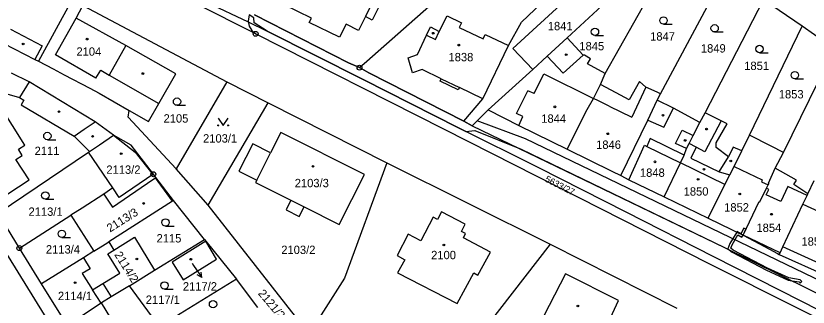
# Model space of a CAD drawing. Extents: x -644096 to -634268, y -1141430 to -1133463.
# Drawn here: x -638434.5 to -638273.1, y -1139041.8 to -1138982.4 of the extents above; entities that cross this region are included whole.
import ezdxf

# ---------------------------------------------------------------- set-up
doc = ezdxf.new("R2010")
doc.units = 0
for name, color, linetype in [('_CIVIL_CONSTRUCTION', 7, 'Continuous'), ('B_Hranice _3D', 7, 'Continuous'), ('M_Svah_Nasyp', 7, 'Continuous'), ('M_Svah_Zarez', 7, 'Continuous'), ('svrsek_osa_sjezdy', 7, 'Continuous'), ('svrsek_osa_terminal_VRT', 7, 'Continuous'), ('svrsek_osa_VRT', 7, 'Continuous'), ('svrsek_popisy_VRT', 7, 'Continuous'), ('terminal_VRT', 7, 'Continuous')]:
    doc.layers.add(name, color=color, linetype=linetype)

msp = doc.modelspace()

# ---------------------------------------------------------------- linework, layer by layer
at = {"layer": '_CIVIL_CONSTRUCTION'}
for centre, radius in [((-638385.64, -1138986.07), 0.5), ((-638385.64, -1138986.07), 0.0303), ((-638364.48, -1138992.96), 0.5), ((-638364.48, -1138992.96), 0.0303), ((-638406.47, -1139014.68), 0.5), ((-638406.47, -1139014.68), 0.0303), ((-638433.77, -1139029.74), 0.5), ((-638433.77, -1139029.74), 0.0303)]:
    msp.add_circle(centre, radius, dxfattribs=at)
at = {"layer": 'B_Hranice _3D'}
for points in [[(-638395.49, -1138979.65), (-638387.14, -1138983.65), (-638383.28, -1138985.5), (-638363.7, -1138995.36), (-638344.31, -1139005.2), (-638342.83, -1139005.94), (-638341, -1139005.8), (-638331.52, -1139009.58), (-638290.09, -1139029.58), (-638255.88, -1139046.51)], [(-638264.27, -1139039.46), (-638330.63, -1139007.5), (-638340.51, -1139003.81), (-638341.51, -1139004.8), (-638343.21, -1139003.9), (-638362.54, -1138994.05), (-638364.48, -1138992.96), (-638366.74, -1138991.95), (-638385.87, -1138982.23)]]:
    msp.add_lwpolyline(points, dxfattribs=at)
for points in [[(-638406.56, -1139014.74), (-638413.42, -1139019.44), (-638414.74, -1139017.48), (-638416.58, -1139018.77), (-638414.79, -1139021.41), (-638406.57, -1139015.78), (-638406.03, -1139015.41), (-638405.95, -1139015.36), (-638406.47, -1139014.68)], [(-638286.16, -1139025.64), (-638286.77, -1139026.81), (-638287.57, -1139026.38), (-638287.62, -1139026.47), (-638286.33, -1139027.1), (-638285.73, -1139025.85)], [(-638289.01, -1139028.82), (-638289.42, -1139029.91), (-638288.57, -1139030.59), (-638281.54, -1139034.25), (-638277.13, -1139036.25), (-638276.34, -1139036.39), (-638274.92, -1139036.63), (-638274.68, -1139036.88), (-638274.32, -1139036.54), (-638274.68, -1139036.17), (-638276.99, -1139035.77), (-638281.32, -1139033.81), (-638288.31, -1139030.17), (-638288.84, -1139029.77), (-638288.55, -1139029.04), (-638287.39, -1139027.04), (-638286.55, -1139027.49), (-638286.33, -1139027.1), (-638287.62, -1139026.47)]]:
    msp.add_lwpolyline(points, close=True, dxfattribs=at)
at = {"layer": 'M_Svah_Nasyp'}
for p, q in [((-638333.23, -1138989.06), (-638319.16, -1138976.11)), ((-638374.27, -1138982.85), (-638379.82, -1138980.15)), ((-638362.08, -1138980.18), (-638363.26, -1138982.57)), ((-638360.69, -1138980.87), (-638361.87, -1138983.26)), ((-638348.22, -1138985.58), (-638346.64, -1138982.42)), ((-638346.64, -1138982.42), (-638343.71, -1138983.82)), ((-638426.44, -1138990.38), (-638422.21, -1138982.87)), ((-638374.73, -1138983.76), (-638374.27, -1138982.85)), ((-638368.58, -1138986.75), (-638374.73, -1138983.76)), ((-638367.21, -1138984.08), (-638368.58, -1138986.75)), ((-638364.67, -1138985.4), (-638367.21, -1138984.08)), ((-638363.26, -1138982.57), (-638364.67, -1138985.4)), ((-638361.87, -1138983.26), (-638363.26, -1138982.57)), ((-638343.71, -1138983.82), (-638344.2, -1138984.76)), ((-638435.59, -1138985.09), (-638429.14, -1138988.51)), ((-638350.82, -1138986.35), (-638350.04, -1138984.67)), ((-638350.04, -1138984.67), (-638348.22, -1138985.58)), ((-638348.96, -1138987.21), (-638348.22, -1138985.58)), ((-638344.2, -1138984.76), (-638339.26, -1138987.11)), ((-638352.64, -1138990.29), (-638350.82, -1138986.35)), ((-638350.82, -1138986.35), (-638348.96, -1138987.21)), ((-638339.26, -1138987.11), (-638338.86, -1138986.2)), ((-638338.86, -1138986.2), (-638334.09, -1138988.48)), ((-638429.14, -1138988.51), (-638430.6, -1138991.27)), ((-638412.11, -1138988.46), (-638415.46, -1138994.47)), ((-638418.17, -1138995.08), (-638426.44, -1138990.38)), ((-638354.59, -1138990.97), (-638352.64, -1138990.29)), ((-638329.16, -1138993.34), (-638333.23, -1138989.06)), ((-638322.98, -1138994.1), (-638318.9, -1138990.42)), ((-638353.69, -1138994), (-638354.59, -1138990.97)), ((-638326.22, -1138990.62), (-638322.98, -1138994.1)), ((-638418.17, -1138995.08), (-638417.15, -1138993.5)), ((-638417.15, -1138993.5), (-638415.46, -1138994.47)), ((-638351.74, -1138993.37), (-638353.69, -1138994)), ((-638347.82, -1138995.25), (-638351.74, -1138993.37)), ((-638415.46, -1138994.47), (-638405.36, -1139000.25)), ((-638348.04, -1138995.7), (-638347.82, -1138995.25)), ((-638347.82, -1138995.25), (-638344.13, -1138997.03)), ((-638328.89, -1138998.21), (-638326.9, -1138994.21)), ((-638326.9, -1138994.21), (-638316.81, -1138999.22)), ((-638431.77, -1138995.87), (-638433.76, -1138999.04)), ((-638344.34, -1138997.48), (-638348.04, -1138995.7)), ((-638344.13, -1138997.03), (-638344.34, -1138997.48)), ((-638339.36, -1138999.32), (-638344.13, -1138997.03)), ((-638306.17, -1138996.92), (-638308.97, -1139003.08)), ((-638332.49, -1139002.29), (-638330.17, -1138997.67)), ((-638328.89, -1138998.21), (-638330.17, -1138997.67)), ((-638315.77, -1138999.73), (-638316.81, -1138999.22)), ((-638313.58, -1139000.79), (-638315.77, -1138999.73)), ((-638313.58, -1139000.79), (-638308.97, -1139003.08)), ((-638302.48, -1139005.09), (-638300.48, -1139001.22)), ((-638331.2, -1139002.89), (-638332.49, -1139002.29)), ((-638332.01, -1139004.73), (-638331.2, -1139002.89)), ((-638420.54, -1139005.53), (-638418.32, -1139004.02)), ((-638305.76, -1139003.63), (-638302.48, -1139005.09)), ((-638290.77, -1139003.83), (-638294.12, -1139010.12)), ((-638422.61, -1139006.94), (-638420.54, -1139005.53)), ((-638300.07, -1139008.39), (-638298.73, -1139005.72)), ((-638298.73, -1139005.72), (-638296.46, -1139006.77)), ((-638414.59, -1139006.74), (-638410.17, -1139010.17)), ((-638305.22, -1139007.42), (-638305.93, -1139009)), ((-638298.35, -1139010.78), (-638305.22, -1139007.42)), ((-638309.63, -1139015.82), (-638306.39, -1139008.78)), ((-638306.39, -1139008.78), (-638305.93, -1139009)), ((-638305.93, -1139009), (-638299.09, -1139012.34)), ((-638297.86, -1139009.47), (-638300.07, -1139008.39)), ((-638295.91, -1139009.15), (-638297.3, -1139008.4)), ((-638295.91, -1139009.15), (-638296.97, -1139011.39)), ((-638294.12, -1139010.12), (-638295.91, -1139009.15)), ((-638410.17, -1139010.17), (-638406.56, -1139014.74)), ((-638385.41, -1139015.91), (-638382.61, -1139010.34)), ((-638296.97, -1139011.39), (-638291.21, -1139014.2)), ((-638291.21, -1139014.2), (-638289.31, -1139011.13)), ((-638290.01, -1139016.8), (-638299.09, -1139012.34)), ((-638288.16, -1139013.08), (-638282.42, -1139015.84)), ((-638291.21, -1139014.2), (-638289.03, -1139014.82)), ((-638405.95, -1139015.36), (-638406.03, -1139015.41)), ((-638402.54, -1139020.14), (-638406.03, -1139015.41)), ((-638282.42, -1139015.84), (-638282.57, -1139016.2)), ((-638282.57, -1139016.2), (-638281.19, -1139016.87)), ((-638281.61, -1139018.86), (-638281.1, -1139017.76)), ((-638281.1, -1139017.76), (-638281.55, -1139017.55)), ((-638277.18, -1139017.19), (-638278.62, -1139020.26)), ((-638273.29, -1139019.02), (-638277.18, -1139017.19)), ((-638416.58, -1139018.77), (-638414.79, -1139021.41)), ((-638278.62, -1139020.26), (-638281.61, -1139018.86)), ((-638378.44, -1139019.98), (-638375.76, -1139021.33)), ((-638274.13, -1139020.79), (-638265.26, -1139024.88)), ((-638278.8, -1139030.73), (-638286.33, -1139027.1)), ((-638267.17, -1139034.5), (-638278.25, -1139029.49)), ((-638420.72, -1139031.73), (-638419.34, -1139033.94)), ((-638419.34, -1139033.94), (-638420.98, -1139034.94)), ((-638420.98, -1139034.94), (-638418.84, -1139038.23)), ((-638416.76, -1139036.97), (-638415.04, -1139039.67)), ((-638412.73, -1139047.87), (-638417.02, -1139040.89))]:
    msp.add_line(p, q, dxfattribs=at)
msp.add_lwpolyline([(-638414.79, -1139021.41), (-638406.57, -1139015.78), (-638406.03, -1139015.41)], dxfattribs=at)
at = {"layer": 'M_Svah_Zarez'}
for centre in [(-638419.98, -1138987.15), (-638349.45, -1138985.94), (-638433, -1138988.13), (-638344.25, -1138988.37), (-638322.36, -1138990.31), (-638408.61, -1138994.16), (-638425.69, -1139001.92), (-638324.67, -1139000.95), (-638302.64, -1139002.66), (-638313.9, -1139006.43), (-638293.77, -1139005.48), (-638418.85, -1139006.96), (-638298.12, -1139007.8), (-638413.02, -1139010.49), (-638373.94, -1139013.08), (-638304.27, -1139012.15), (-638288.83, -1139011.98), (-638294.29, -1139013.66), (-638295.48, -1139015.72), (-638286.99, -1139018.7), (-638408.44, -1139020.63), (-638280.53, -1139022.84), (-638347.27, -1139029.1), (-638409.83, -1139031.95), (-638398.84, -1139032), (-638422.42, -1139036.77), (-638319.98, -1139041.53)]:
    msp.add_circle(centre, 0.175, dxfattribs=at)
at = {"layer": 'svrsek_osa_sjezdy'}
for p, q in [((-638302.53, -1138984.11), (-638300.78, -1138984.11)), ((-638292.12, -1138985.69), (-638290.37, -1138985.69)), ((-638316.5, -1138986.42), (-638314.75, -1138986.42)), ((-638282.97, -1138989.91), (-638281.22, -1138989.91)), ((-638275.77, -1138995.24), (-638274.02, -1138995.24)), ((-638401.65, -1139000.64), (-638399.9, -1139000.64)), ((-638428.07, -1139007.64), (-638426.32, -1139007.64)), ((-638428.48, -1139019.77), (-638426.73, -1139019.77)), ((-638404.01, -1139025.25), (-638402.26, -1139025.25)), ((-638425.12, -1139027.57), (-638423.37, -1139027.57)), ((-638404.22, -1139038.09), (-638402.47, -1139038.09))]:
    msp.add_line(p, q, dxfattribs=at)
msp.add_lwpolyline([(-638393.24, -1139003.24), (-638392.24, -1139004.74), (-638391.24, -1139003.24)], dxfattribs=at)
for centre, radius in [((-638302.53, -1138983.36), 0.75), ((-638316.5, -1138985.67), 0.75), ((-638292.12, -1138984.94), 0.75), ((-638282.97, -1138989.16), 0.75), ((-638275.77, -1138994.49), 0.75), ((-638401.65, -1138999.89), 0.75), ((-638393.24, -1139004.74), 0.1), ((-638391.24, -1139004.74), 0.1), ((-638428.07, -1139006.89), 0.75), ((-638428.48, -1139019.02), 0.75), ((-638404.01, -1139024.5), 0.75), ((-638425.12, -1139026.82), 0.75), ((-638404.22, -1139037.34), 0.75), ((-638394.31, -1139041.18), 0.75)]:
    msp.add_circle(centre, radius, dxfattribs=at)
at = {"layer": 'svrsek_osa_terminal_VRT'}
msp.add_arc((-642050.26, -1145189.6), 8802.25, 41.413152, 75.317049, dxfattribs=at)
at = {"layer": 'svrsek_popisy_VRT'}
for p, q in [((-638398.59, -1139032.78), (-638398.27, -1139033.25)), ((-638398.27, -1139033.25), (-638396.59, -1139035.74)), ((-638396.59, -1139035.74), (-638397.57, -1139035.19)), ((-638396.59, -1139035.74), (-638396.74, -1139034.63))]:
    msp.add_line(p, q, dxfattribs=at)
at = {"layer": 'terminal_VRT'}
for p, q in [((-638314.44, -1138994.12), (-638299.4, -1138967.52)), ((-638303.17, -1138998.3), (-638290.01, -1138973.7)), ((-638423.07, -1138979.11), (-638429.85, -1138991.66)), ((-638294.06, -1139002.14), (-638282.19, -1138979.1)), ((-638274.28, -1138984.52), (-638282.19, -1138979.1)), ((-638420.84, -1138980.29), (-638391.49, -1138995.88)), ((-638285.02, -1139006.69), (-638274.28, -1138984.52)), ((-638267.77, -1138989.13), (-638274.28, -1138984.52)), ((-638278.09, -1139010.24), (-638267.77, -1138989.13)), ((-638315.35, -1138996.41), (-638314.44, -1138994.12)), ((-638391.49, -1138995.88), (-638401.86, -1139013.59)), ((-638391.49, -1138995.88), (-638383.08, -1139000.14)), ((-638303.86, -1138999.59), (-638303.17, -1138998.3)), ((-638395.31, -1139020.98), (-638383.08, -1139000.14)), ((-638383.08, -1139000.14), (-638358.91, -1139012.38)), ((-638411.62, -1139003.03), (-638411.37, -1139001.69)), ((-638341.51, -1139004.8), (-638338.26, -1139001.59)), ((-638401.86, -1139013.59), (-638411.62, -1139003.03)), ((-638295.11, -1139004.16), (-638294.06, -1139002.14)), ((-638343.21, -1139003.9), (-638341.51, -1139004.8)), ((-638286.56, -1139009.88), (-638285.02, -1139006.69)), ((-638280.61, -1139008.95), (-638285.02, -1139006.69)), ((-638422.61, -1139006.94), (-638419.5, -1139010.05)), ((-638278.09, -1139010.24), (-638280.61, -1139008.95)), ((-638438.17, -1139022.62), (-638419.66, -1139010.16)), ((-638419.66, -1139010.16), (-638419.5, -1139010.05)), ((-638414.74, -1139017.48), (-638419.66, -1139010.16)), ((-638279.79, -1139013.45), (-638278.09, -1139010.24)), ((-638358.91, -1139012.38), (-638367.56, -1139035.83)), ((-638358.91, -1139012.38), (-638325.62, -1139028.91)), ((-638395.31, -1139020.98), (-638401.86, -1139013.59)), ((-638273.14, -1139018.7), (-638271.83, -1139015.93)), ((-638302.42, -1139019.32), (-638293.41, -1139023.65)), ((-638396.02, -1139027.96), (-638402.36, -1139020.02)), ((-638374.72, -1139047.17), (-638395.31, -1139020.98)), ((-638433.77, -1139029.74), (-638438.17, -1139022.62)), ((-638433.77, -1139029.74), (-638423.3, -1139023.02)), ((-638423.3, -1139023.02), (-638418.57, -1139030.38)), ((-638293.41, -1139023.65), (-638286.33, -1139027.1)), ((-638415.57, -1139028.49), (-638414.56, -1139030.16)), ((-638406.24, -1139034.25), (-638396.02, -1139027.96)), ((-638325.62, -1139028.91), (-638356.42, -1139068.52)), ((-638325.62, -1139028.91), (-638299.82, -1139042)), ((-638429.26, -1139037.03), (-638433.77, -1139029.74)), ((-638278.98, -1139031.03), (-638267.97, -1139035.98)), ((-638411.36, -1139037.41), (-638406.24, -1139034.25)), ((-638423.94, -1139045.5), (-638429.26, -1139037.03)), ((-638389.5, -1139036.08), (-638402.75, -1139044.25)), ((-638385.2, -1139041.84), (-638389.5, -1139036.08)), ((-638367.56, -1139035.83), (-638374.72, -1139047.17)), ((-638405.21, -1139045.77), (-638411.36, -1139037.41)), ((-638417.1, -1139040.95), (-638423.94, -1139045.5))]:
    msp.add_line(p, q, dxfattribs=at)
for points in [[(-638364.48, -1138992.96), (-638362.95, -1138991.61), (-638349.18, -1138979.47), (-638329.34, -1138962.09)], [(-638343.21, -1139003.9), (-638339.36, -1138999.32), (-638334.09, -1138988.48), (-638331.5, -1138983.71), (-638319.14, -1138971.85)], [(-638322.13, -1138986.85), (-638315.09, -1138980.37), (-638312.84, -1138978.3)], [(-638411.37, -1139001.69), (-638407.46, -1139003.92), (-638405.36, -1139000.25), (-638401.9, -1138994.19), (-638412.11, -1138988.46), (-638422.21, -1138982.87), (-638420.84, -1138980.29)], [(-638385.64, -1138986.07), (-638386.83, -1138985.47), (-638396.64, -1138980.48), (-638397.76, -1138979.91)], [(-638225.33, -1139064.64), (-638224.28, -1139064.64), (-638222.39, -1139063.99), (-638224.82, -1139063.21), (-638238.83, -1139057.58), (-638256.87, -1139049.5), (-638274.49, -1139040.52), (-638292.27, -1139031.49), (-638310.16, -1139022.4), (-638327.97, -1139013.35), (-638344.31, -1139005.2), (-638363.7, -1138995.36), (-638383.28, -1138985.5), (-638385.92, -1138983.8), (-638385.98, -1138982.81), (-638386.94, -1138982.17), (-638387.17, -1138983.49), (-638386.98, -1138984.51), (-638386.39, -1138985.39), (-638385.64, -1138986.07)], [(-638385.87, -1138982.23), (-638366.74, -1138991.95), (-638364.48, -1138992.96)], [(-638440.65, -1138986.06), (-638436.92, -1138988.03), (-638430.6, -1138991.27), (-638429.85, -1138991.66)], [(-638225.33, -1139064.64), (-638239.39, -1139059.02), (-638257.07, -1139051.05), (-638293.25, -1139032.91), (-638337.38, -1139010.51), (-638347.28, -1139005.5), (-638385.64, -1138986.07)], [(-638338.26, -1139001.59), (-638329.16, -1138993.34), (-638326.22, -1138990.62), (-638322.13, -1138986.85)], [(-638314.44, -1138994.12), (-638318.02, -1138992.19), (-638317.42, -1138991.15), (-638318.6, -1138990.42), (-638318.9, -1138990.42), (-638322.13, -1138986.85)], [(-638429.85, -1138991.66), (-638426.9, -1138993.22), (-638424.65, -1138994.4), (-638419.44, -1138997.15), (-638417.54, -1138998.19), (-638411.37, -1139001.69)], [(-638364.48, -1138992.96), (-638362.54, -1138994.05), (-638343.21, -1139003.9)], [(-638399.18, -1139094.09), (-638397.83, -1139093.39), (-638413.96, -1139067.1), (-638436, -1139031.45), (-638456.54, -1139003.88), (-638464.55, -1138994.27), (-638465.43, -1138994.75)], [(-638414.59, -1139006.74), (-638418.32, -1139004.02), (-638431.77, -1138995.87), (-638435.4, -1138994.06)], [(-638322.13, -1139009.6), (-638318.12, -1139001.5), (-638316.81, -1138999.22), (-638315.35, -1138996.41)], [(-638303.17, -1138998.3), (-638303.86, -1138997.98), (-638306.17, -1138996.92), (-638307.43, -1138995.76), (-638309.56, -1138999.49), (-638312.15, -1138998.11), (-638315.35, -1138996.41)], [(-638442.06, -1139016.55), (-638441.18, -1139016.07), (-638438.58, -1139020.27), (-638431.8, -1139015.83), (-638434.47, -1139011.66), (-638433.2, -1139010.85), (-638433.98, -1139009.54), (-638432.66, -1139008.76), (-638439.91, -1138997.26), (-638433.76, -1138999.04)], [(-638433.76, -1138999.04), (-638432.84, -1138999.62), (-638433.42, -1139000.55), (-638422.61, -1139006.94)], [(-638311.24, -1139014.93), (-638305.76, -1139003.63), (-638303.86, -1138999.59)], [(-638295.11, -1139004.16), (-638300.48, -1139001.22), (-638303.86, -1138999.59)], [(-638338.26, -1139001.59), (-638332.01, -1139004.73), (-638322.13, -1139009.6)], [(-638286.56, -1139009.88), (-638288.37, -1139009.15), (-638289.31, -1139011.13), (-638291.78, -1139009.22), (-638291.79, -1139008.26), (-638289.57, -1139004.44), (-638290.77, -1139003.83), (-638294.06, -1139002.14)], [(-638341.51, -1139004.8), (-638290.09, -1139029.58), (-638255.88, -1139046.51), (-638224.7, -1139062.08), (-638138.72, -1139087.44)], [(-638302.42, -1139019.32), (-638299.09, -1139012.34), (-638298.35, -1139010.78), (-638297.86, -1139009.47), (-638297.3, -1139008.4), (-638296.46, -1139006.77), (-638295.11, -1139004.16)], [(-638368.61, -1139024.93), (-638363.48, -1139014.73), (-638380.51, -1139006.17), (-638382.61, -1139010.34), (-638386.24, -1139008.52), (-638389.04, -1139014.09), (-638385.41, -1139015.91), (-638385.63, -1139016.36), (-638378.44, -1139019.98), (-638379.42, -1139021.93), (-638376.74, -1139023.28), (-638375.76, -1139021.33), (-638368.61, -1139024.93)], [(-638419.5, -1139010.05), (-638417.44, -1139008.66), (-638414.59, -1139006.74)], [(-638406.47, -1139014.68), (-638411, -1139008.79), (-638414.59, -1139006.74)], [(-638322.13, -1139009.6), (-638313.05, -1139014.05), (-638311.24, -1139014.93)], [(-638293.41, -1139023.65), (-638290.01, -1139016.8), (-638289.03, -1139014.82), (-638288.16, -1139013.08), (-638286.56, -1139009.88)], [(-638406.47, -1139014.68), (-638406.56, -1139014.74), (-638413.42, -1139019.44), (-638414.74, -1139017.48)], [(-638402.36, -1139020.02), (-638405.95, -1139015.36), (-638406.47, -1139014.68)], [(-638286.33, -1139027.1), (-638283.03, -1139020.27), (-638282.94, -1139020.32), (-638281.55, -1139017.55), (-638281.19, -1139016.87), (-638281.04, -1139016.59), (-638281.17, -1139016.52), (-638279.79, -1139013.45)], [(-638273.14, -1139018.7), (-638275.95, -1139016.77), (-638275.45, -1139015.91), (-638279.79, -1139013.45)], [(-638311.24, -1139014.93), (-638309.63, -1139015.82), (-638302.42, -1139019.32)], [(-638414.74, -1139017.48), (-638416.58, -1139018.77), (-638420.97, -1139021.61), (-638423.3, -1139023.02)], [(-638278.98, -1139031.03), (-638278.8, -1139030.73), (-638278.25, -1139029.49), (-638274.13, -1139020.79), (-638273.29, -1139019.02), (-638273.14, -1139018.7)], [(-638402.36, -1139020.02), (-638402.54, -1139020.14), (-638415.57, -1139028.49)], [(-638340.34, -1139035.26), (-638337.78, -1139030.54), (-638343.3, -1139027.66), (-638342.85, -1139026.78), (-638343.7, -1139026.33), (-638342.95, -1139024.86), (-638347.79, -1139022.37), (-638348.59, -1139023.93), (-638349.49, -1139023.44), (-638351.95, -1139028.25), (-638354.55, -1139026.9), (-638356.78, -1139031.24), (-638355.23, -1139032.13), (-638356.76, -1139034.78), (-638344.56, -1139041.02), (-638341.19, -1139034.8), (-638340.34, -1139035.26)], [(-638414.56, -1139030.16), (-638410.31, -1139027.52), (-638406.24, -1139034.25)], [(-638286.33, -1139027.1), (-638280.92, -1139029.92), (-638279.31, -1139030.87), (-638278.98, -1139031.03)], [(-638418.57, -1139030.38), (-638416.28, -1139028.95), (-638415.57, -1139028.49)], [(-638395.75, -1139028.29), (-638402.65, -1139032.59), (-638400.38, -1139036.21), (-638393.58, -1139031.99), (-638395.75, -1139028.29)], [(-638396.02, -1139027.96), (-638395.75, -1139028.29), (-638389.5, -1139036.08)], [(-638418.57, -1139030.38), (-638420.72, -1139031.73), (-638429.26, -1139037.03)], [(-638417.1, -1139040.95), (-638418.84, -1139038.23), (-638416.76, -1139036.97), (-638413.32, -1139034.86), (-638415.76, -1139030.9), (-638414.56, -1139030.16)], [(-638312.49, -1139046.51), (-638314.18, -1139045.73), (-638311.72, -1139040.43), (-638322.51, -1139034.99), (-638328.05, -1139045.8), (-638313.67, -1139053.18)], [(-638411.36, -1139037.41), (-638415.04, -1139039.67), (-638417.02, -1139040.89), (-638417.1, -1139040.95)]]:
    msp.add_lwpolyline(points, dxfattribs=at)

# ---------------------------------------------------------------- texts
at = {"layer": 'svrsek_osa_VRT'}
for s, p in [('1841', (-638326.11, -1138985.33)), ('1847', (-638305.26, -1138987.44)), ('2104', (-638422.15, -1138990.53)), ('1845', (-638319.68, -1138989.42)), ('1849', (-638294.92, -1138989.88)), ('1838', (-638346.34, -1138991.66)), ('1851', (-638286.09, -1138993.44)), ('1853', (-638279.05, -1138999.23)), ('2105', (-638404.4, -1139004.16)), ('1844', (-638327.44, -1139004.19)), ('2103/1', (-638396.35, -1139008.23)), ('1846', (-638316.26, -1139009.51)), ('2111', (-638430.67, -1139010.77)), ('2113/2', (-638416.05, -1139014.6)), ('1848', (-638307.34, -1139015.21)), ('2103/3', (-638377.67, -1139017.33)), ('1850', (-638298.43, -1139019.04)), ('1852', (-638290.18, -1139022.28)), ('2113/1', (-638431.91, -1139023.16)), ('1854', (-638283.6, -1139026.45)), ('2115', (-638405.82, -1139028.59)), ('1858/3', (-638274.43, -1139029.24)), ('2113/4', (-638428.37, -1139030.84)), ('2103/2', (-638380.41, -1139030.94)), ('2100', (-638349.88, -1139032)), ('2117/2', (-638400.46, -1139038.38)), ('2114/1', (-638425.92, -1139040.33)), ('2117/1', (-638408.02, -1139041.1))]:
    msp.add_text(s, height=1.7, dxfattribs=at).set_placement(p)
for s, height, rotation, p in [('5633/27', 1.337, 333, (-638326.82, -1139016.1)), ('2113/3', 1.7, 32, (-638415.3, -1139026.57)), ('2114/2', 1.7, 302, (-638414.49, -1139031.07)), ('2121/2', 1.7, 310, (-638385.25, -1139039.03))]:
    msp.add_text(s, height=height, rotation=rotation, dxfattribs=at).set_placement(p)

doc.saveas('drawing.dxf')
